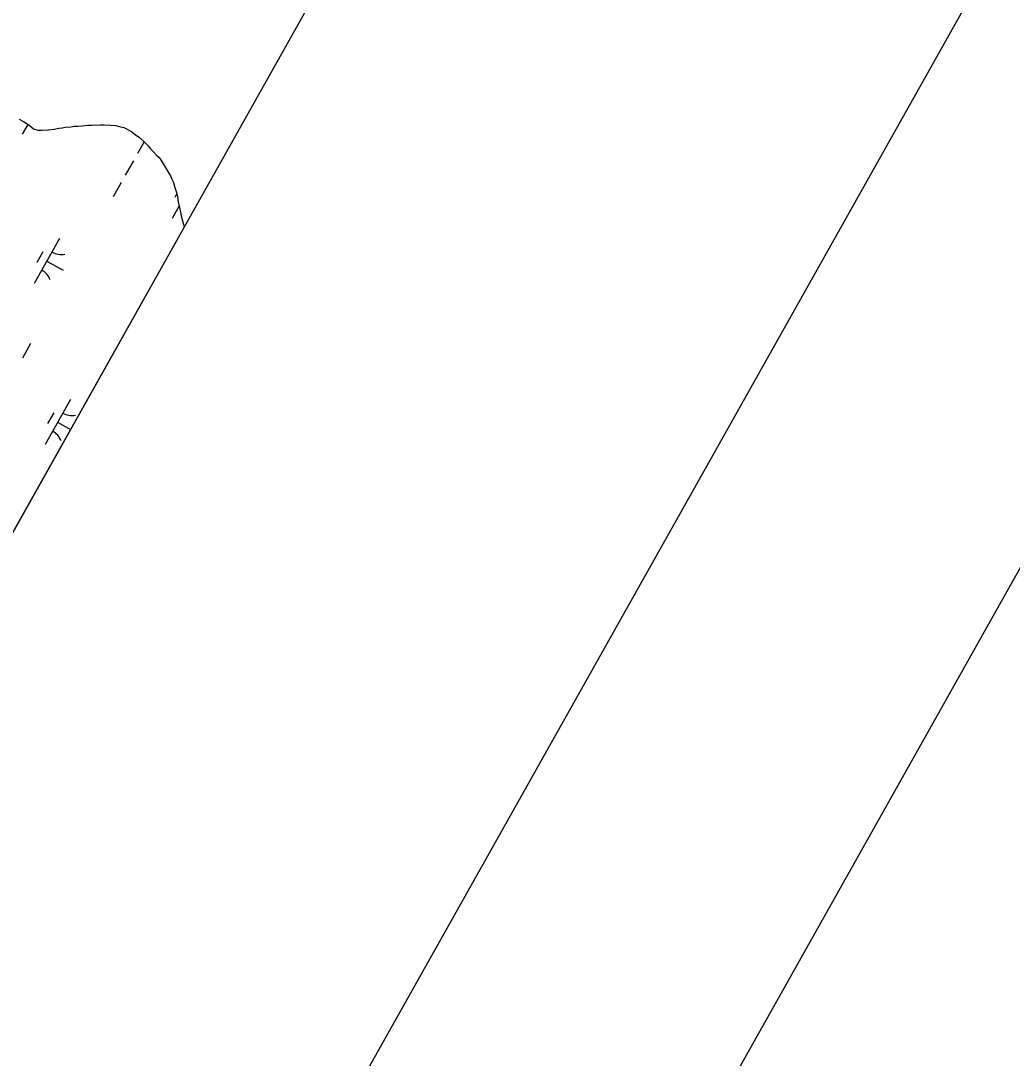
# Model space of a CAD drawing. Extents: x 3913936 to 3933962, y 195330 to 217741.
# Drawn here: x 3931092 to 3932052, y 208159 to 209162 of the extents above; entities that cross this region are included whole.
import ezdxf

# ---------------------------------------------------------------- set-up
doc = ezdxf.new("R2010")
doc.units = 0
for name, color, linetype in [('G-ANNO-NPLT', 7, 'Continuous'), ('V-ANNO-SYMB', 7, 'Continuous'), ('V-GRID-FRAM', 7, 'Continuous'), ('V-TOPO-SHOR', 7, 'Continuous'), ('V-WETL-SWMP', 7, 'Continuous')]:
    doc.layers.add(name, color=color, linetype=linetype)

msp = doc.modelspace()

# ---------------------------------------------------------------- linework, layer by layer
at = {"layer": 'G-ANNO-NPLT'}
msp.add_lwpolyline([(3923174.4, 217486.3), (3914190.7, 201505), (3924723.8, 195583.9), (3933707.6, 211565.2)], close=True, dxfattribs=at)
at = {"layer": 'V-ANNO-SYMB'}
msp.add_lwpolyline([(3922773, 216134.5), (3914667.3, 201715.1), (3924655.6, 196100.2), (3932761.3, 210519.7), (3922773, 216134.5)], dxfattribs=at)
at = {"layer": 'V-GRID-FRAM'}
msp.add_lwpolyline([(3932010.3, 210315), (3924440.1, 196848.2), (3917917.6, 202110.6), (3924798.7, 214359), (3932010.3, 210315)], dxfattribs=at)
at = {"layer": 'V-TOPO-SHOR'}
for points in [[(3931090.5, 209067.1), (3931094.7, 209065.1), (3931099, 209062.1), (3931101.6, 209060.1), (3931104.3, 209058), (3931108.4, 209056.6), (3931112.7, 209056.5), (3931118.9, 209057), (3931124.4, 209057.7), (3931128.8, 209058.5), (3931132, 209059), (3931135.4, 209059.6), (3931140.5, 209059.9), (3931143.8, 209060.4), (3931147.1, 209060.6), (3931151.5, 209060.9), (3931156.9, 209061.4), (3931161, 209061.6)], [(3931161, 209061.6), (3931168.7, 209061.8), (3931172.6, 209061.8), (3931179.2, 209061.6), (3931184.1, 209061.1), (3931187.6, 209060.3), (3931191.8, 209059.1), (3931194.9, 209057.7), (3931199.4, 209055), (3931202.7, 209052.4), (3931206.8, 209049.4), (3931211.6, 209045.2), (3931215.3, 209041.3), (3931217.6, 209038.6), (3931220.6, 209035.6), (3931223.5, 209032.5), (3931225.8, 209030), (3931226.8, 209028.9), (3931231.4, 209021.5), (3931233.5, 209018.3), (3931235.3, 209015.1), (3931236.8, 209012.3), (3931238.3, 209009.1), (3931239.7, 209005.9), (3931241.1, 209001.2), (3931242.6, 208996.3), (3931243.6, 208992.1), (3931244.5, 208987.3), (3931245.6, 208981.8), (3931246.6, 208977.3), (3931247.3, 208973.7), (3931248.7, 208969), (3931249.6, 208965.3), (3931250.3, 208962.9)]]:
    msp.add_lwpolyline(points, dxfattribs=at)
at = {"layer": 'V-WETL-SWMP'}
for p, q in [((3931090.5, 209067.1), (3931094.7, 209065.1)), ((3931098.8, 209062.2), (3931093.4, 209052.6)), ((3931094.7, 209065.1), (3931099, 209062.1)), ((3931099, 209062.1), (3931101.6, 209060.1)), ((3931101.6, 209060.1), (3931104.3, 209058)), ((3931104.3, 209058), (3931108.4, 209056.6)), ((3931118.9, 209057), (3931124.4, 209057.7)), ((3931124.4, 209057.7), (3931128.8, 209058.5)), ((3931128.8, 209058.5), (3931132, 209059)), ((3931132, 209059), (3931135.4, 209059.6)), ((3931135.4, 209059.6), (3931140.5, 209059.9)), ((3931140.5, 209059.9), (3931143.8, 209060.4)), ((3931143.8, 209060.4), (3931147.1, 209060.6)), ((3931147.1, 209060.6), (3931151.5, 209060.9)), ((3931151.5, 209060.9), (3931156.9, 209061.4)), ((3931156.9, 209061.4), (3931161, 209061.6)), ((3931161, 209061.6), (3931168.7, 209061.8)), ((3931168.7, 209061.8), (3931172.6, 209061.8)), ((3931172.6, 209061.8), (3931179.2, 209061.6)), ((3931179.2, 209061.6), (3931184.1, 209061.1)), ((3931184.1, 209061.1), (3931187.6, 209060.3)), ((3931187.6, 209060.3), (3931191.8, 209059.1)), ((3931191.8, 209059.1), (3931194.9, 209057.7)), ((3931194.9, 209057.7), (3931199.4, 209055)), ((3931108.4, 209056.6), (3931112.7, 209056.5)), ((3931112.7, 209056.5), (3931118.9, 209057)), ((3931199.4, 209055), (3931202.7, 209052.4)), ((3931202.7, 209052.4), (3931206.8, 209049.4)), ((3931206.8, 209049.4), (3931211.6, 209045.2)), ((3931211.3, 209045.4), (3931204.9, 209034)), ((3931211.6, 209045.2), (3931215.3, 209041.3)), ((3931215.3, 209041.3), (3931217.6, 209038.6)), ((3931217.6, 209038.6), (3931220.6, 209035.6)), ((3931220.6, 209035.6), (3931223.5, 209032.5)), ((3931223.5, 209032.5), (3931225.8, 209030)), ((3931225.8, 209030), (3931226.8, 209028.9)), ((3931226.8, 209028.9), (3931231.4, 209021.5)), ((3931201, 209027), (3931193.2, 209013.1)), ((3931231.4, 209021.5), (3931233.5, 209018.3)), ((3931233.5, 209018.3), (3931235.3, 209015.1)), ((3931235.3, 209015.1), (3931236.8, 209012.3)), ((3931236.8, 209012.3), (3931238.3, 209009.1)), ((3931238.3, 209009.1), (3931239.7, 209005.9)), ((3931189.2, 209006.1), (3931181.4, 208992.1)), ((3931239.7, 209005.9), (3931241.1, 209001.2)), ((3931241.1, 209001.2), (3931242.6, 208996.3)), ((3931242.9, 208994.8), (3931241, 208991.4)), ((3931242.6, 208996.3), (3931243.6, 208992.1)), ((3931243.6, 208992.1), (3931244.5, 208987.3)), ((3931244.5, 208987.3), (3931245.6, 208981.8)), ((3931245.3, 208983.3), (3931238.4, 208971.1)), ((3931245.6, 208981.8), (3931246.6, 208977.3)), ((3931246.6, 208977.3), (3931247.3, 208973.7)), ((3931247.3, 208973.7), (3931248.7, 208969)), ((3931248.7, 208969), (3931249.6, 208965.3)), ((3931250.3, 208962.9), (3930179.2, 207057.6)), ((3931249.6, 208965.3), (3931250.3, 208962.9)), ((3931129.6, 208951.7), (3931105.1, 208908.1)), ((3931113.5, 208938.9), (3931107.6, 208928.5)), ((3931117.3, 208929.9), (3931133, 208921.1)), ((3931101.5, 208850.1), (3931093.7, 208836.1)), ((3931140, 208795.9), (3931115.5, 208752.3)), ((3931123.9, 208783.1), (3931118, 208772.7)), ((3931127.7, 208774.1), (3931140.2, 208767.1))]:
    msp.add_line(p, q, dxfattribs=at)
for centre, start, end in [((3931092.4, 209050.2), 19.8861, 21.5082), ((3931131.1, 208953.9), 239.8861, 281.4297), ((3931104, 208905.7), 19.8861, 61.4297), ((3931141.4, 208798.1), 239.8861, 281.4297), ((3931114.4, 208749.9), 19.8861, 61.4297)]:
    msp.add_arc(centre, 17.6, start, end, dxfattribs=at)

doc.saveas('drawing.dxf')
